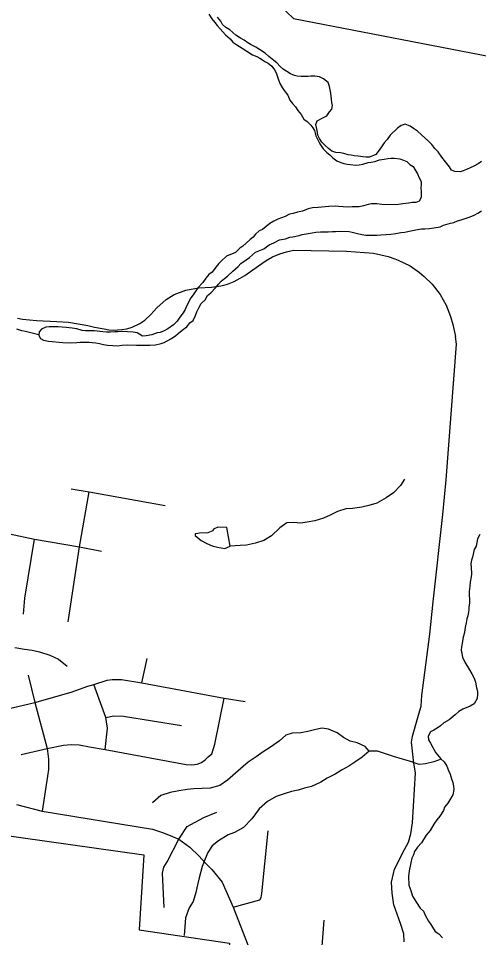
# Model space of a CAD drawing. Extents: x 0 to 69.5, y -4.5 to 22.
# Drawn here: x 6.973 to 7.676, y 16.732 to 18.138 of the extents above; entities that cross this region are included whole.
import ezdxf

# ---------------------------------------------------------------- set-up
doc = ezdxf.new("R2010")
doc.units = 0
for name, color, linetype in [('GM_X_Corporation', 7, 'Continuous'), ('GM_X_County_Road', 7, 'Continuous'), ('GM_X_Major_Lake', 7, 'Continuous'), ('GM_X_Minor_Lake', 7, 'Continuous'), ('GM_X_Minor_River', 7, 'Continuous'), ('GM_X_Township_Subdivision', 7, 'Continuous')]:
    doc.layers.add(name, color=color, linetype=linetype)

msp = doc.modelspace()

# ---------------------------------------------------------------- linework, layer by layer
at = {"layer": 'GM_X_Corporation'}
for points in [[(7.3077, 18.2201), (7.3929, 18.1381), (7.7095, 18.077), (8.1245, 18.1085), (8.1346, 18.0872), (8.143, 18.1109), (8.3567, 18.1294), (8.3818, 18.4437)], [(6.7188, 16.9212), (7.1642, 16.8585), (7.157, 16.7442), (7.2954, 16.7237), (7.2304, 16.1344), (7.1731, 16.1436), (7.1222, 15.6381), (6.9605, 15.6641)]]:
    msp.add_lwpolyline(points, dxfattribs=at)
at = {"layer": 'GM_X_County_Road'}
for points in [[(6.9714, 17.6796), (6.9791, 17.6783), (7.0002, 17.6761), (7.0312, 17.6746), (7.0493, 17.6737), (7.0788, 17.6684), (7.089, 17.666), (7.1038, 17.6631), (7.111, 17.6619), (7.1184, 17.6615), (7.124, 17.6617), (7.1307, 17.6621), (7.1383, 17.6632), (7.1465, 17.6657), (7.1581, 17.6716), (7.1657, 17.6768), (7.175, 17.685), (7.1841, 17.6955), (7.1984, 17.7083), (7.2108, 17.7159), (7.2287, 17.7227), (7.2479, 17.7258), (7.2678, 17.7271), (7.282, 17.7289), (7.2925, 17.7316), (7.3026, 17.7359), (7.3116, 17.7407), (7.3186, 17.7448), (7.3399, 17.7595), (7.3512, 17.768), (7.3612, 17.7733), (7.3723, 17.7778), (7.3822, 17.7811), (7.3933, 17.7834), (7.4743, 17.7821), (7.5152, 17.7789), (7.5381, 17.7738), (7.5481, 17.7702), (7.5532, 17.7685), (7.5713, 17.7596), (7.5857, 17.7497), (7.593, 17.7435), (7.6052, 17.7314), (7.6174, 17.7158), (7.6264, 17.6995), (7.6333, 17.682), (7.6367, 17.6698), (7.6409, 17.6516)], [(7.5624, 16.7257), (7.562, 16.7379), (7.5567, 16.7536), (7.5464, 16.782), (7.5442, 16.7999), (7.5431, 16.817), (7.5478, 16.8366), (7.5626, 16.8667), (7.5689, 16.8779), (7.5727, 16.8907), (7.575, 16.9078), (7.5796, 16.984), (7.5773, 16.9989), (7.5735, 17.0309), (7.5749, 17.0403), (7.579, 17.0547), (7.5865, 17.0795), (7.5882, 17.0863), (7.5894, 17.1026), (7.6016, 17.1962), (7.6066, 17.2458), (7.6216, 17.3793), (7.6266, 17.4325), (7.6421, 17.6401), (7.6409, 17.6516)], [(6.9699, 16.9359), (7.0092, 16.9255), (7.1775, 16.8979), (7.1927, 16.893), (7.2022, 16.8891), (7.2178, 16.8826), (7.2346, 16.8705), (7.2488, 16.8566), (7.2577, 16.8471), (7.2685, 16.8364), (7.2843, 16.8171), (7.301, 16.7785), (7.3601, 16.6267), (7.3727, 16.6042), (7.3995, 16.5753), (7.4151, 16.5637), (7.4292, 16.5535), (7.4458, 16.5454), (7.46, 16.5398), (7.4764, 16.5347), (7.4954, 16.5301), (7.5407, 16.5266)]]:
    msp.add_lwpolyline(points, dxfattribs=at)
at = {"layer": 'GM_X_Major_Lake'}
for points in [[(7.2639, 18.1448), (7.2683, 18.1374), (7.2731, 18.132), (7.2764, 18.1274), (7.2809, 18.122), (7.2891, 18.1131), (7.2965, 18.1068), (7.3006, 18.1018), (7.3066, 18.0979), (7.3148, 18.0924), (7.3216, 18.0881), (7.3306, 18.0822), (7.337, 18.0798), (7.3419, 18.0774), (7.3501, 18.0719), (7.3546, 18.0699), (7.3602, 18.0649), (7.3643, 18.0594), (7.3664, 18.0548), (7.3693, 18.0472), (7.3722, 18.0387), (7.3759, 18.0326), (7.3788, 18.028), (7.3847, 18.0206), (7.3876, 18.0133), (7.3917, 18.0079), (7.3961, 18.0029), (7.3998, 17.9975), (7.405, 17.9913), (7.409, 17.984), (7.4139, 17.9805), (7.4199, 17.9747), (7.4229, 17.971), (7.425, 17.9669), (7.4275, 17.9585), (7.4297, 17.9532), (7.4333, 17.9462), (7.4385, 17.9385), (7.4441, 17.9331), (7.4489, 17.9296), (7.4534, 17.9249), (7.4594, 17.9202), (7.4654, 17.9178), (7.4703, 17.9162), (7.4752, 17.915), (7.4805, 17.9145), (7.4877, 17.9136), (7.4934, 17.9142), (7.4991, 17.9153), (7.5075, 17.9177), (7.5121, 17.9184), (7.5174, 17.9194), (7.5247, 17.9216), (7.5315, 17.9226), (7.5373, 17.9236), (7.5422, 17.9243), (7.5471, 17.9246), (7.5558, 17.9232)], [(7.2957, 18.1205), (7.2897, 18.1241), (7.2848, 18.1287), (7.2819, 18.1341), (7.2771, 18.1399)], [(7.6803, 17.9192), (7.6753, 17.9159), (7.6687, 17.9122), (7.6634, 17.9097), (7.6576, 17.9071), (7.6527, 17.9049), (7.6481, 17.9035), (7.6397, 17.9041), (7.6348, 17.9061), (7.6315, 17.9111), (7.6256, 17.9188), (7.6201, 17.9261), (7.6141, 17.9339), (7.6093, 17.9393), (7.6045, 17.9451), (7.6, 17.9497), (7.5941, 17.9556), (7.5889, 17.9599), (7.5829, 17.9657), (7.5765, 17.9696), (7.5713, 17.9731), (7.5638, 17.9763), (7.5576, 17.9742), (7.5522, 17.9701), (7.541, 17.9593), (7.5363, 17.9529), (7.5317, 17.9477), (7.5289, 17.9432), (7.5242, 17.9368), (7.5188, 17.9301), (7.5092, 17.9261), (7.5043, 17.9258), (7.499, 17.9263), (7.4922, 17.9272), (7.4857, 17.9281), (7.4812, 17.9289), (7.4766, 17.9294), (7.4702, 17.9314), (7.4649, 17.9323), (7.4577, 17.9332), (7.4517, 17.9352), (7.4468, 17.9391), (7.4413, 17.9442), (7.4364, 17.9488), (7.4331, 17.9542), (7.4302, 17.9596), (7.4292, 17.9665), (7.4281, 17.9711), (7.4275, 17.976), (7.4291, 17.9817), (7.4372, 17.9853), (7.4441, 17.989), (7.4484, 17.995), (7.4519, 17.9995), (7.4527, 18.0048), (7.4517, 18.0094), (7.451, 18.0147), (7.4501, 18.0239), (7.4494, 18.0288), (7.4484, 18.0338), (7.4459, 18.0399), (7.4391, 18.0458), (7.4331, 18.0489), (7.4256, 18.0498), (7.4199, 18.05), (7.4149, 18.0493), (7.4047, 18.0495), (7.399, 18.05), (7.3945, 18.0509), (7.3888, 18.0536), (7.3828, 18.0568), (7.3772, 18.0603), (7.3727, 18.0646), (7.3675, 18.07), (7.363, 18.0735), (7.3556, 18.0798), (7.3496, 18.0852), (7.341, 18.0907), (7.3357, 18.0939), (7.3282, 18.0978), (7.3233, 18.1006), (7.3177, 18.1049), (7.3121, 18.1077), (7.305, 18.1124), (7.2957, 18.1205)], [(7.5558, 17.9232), (7.5615, 17.9212), (7.5664, 17.9192), (7.5712, 17.9149), (7.5761, 17.9114), (7.5798, 17.9053), (7.5827, 17.9003), (7.5852, 17.8941), (7.5882, 17.8887), (7.5881, 17.8842), (7.588, 17.8789), (7.5883, 17.8739), (7.5885, 17.8693), (7.5884, 17.8644), (7.5853, 17.8584), (7.5803, 17.8566), (7.575, 17.8563), (7.5689, 17.8557), (7.5605, 17.8547), (7.5506, 17.853), (7.5282, 17.8534), (7.5203, 17.8547), (7.5123, 17.8545), (7.5074, 17.8535), (7.5001, 17.8517), (7.4936, 17.8499), (7.4883, 17.8497), (7.4826, 17.8498), (7.4762, 17.8495), (7.4618, 17.8506), (7.4572, 17.8507), (7.4473, 17.8505), (7.431, 17.8489), (7.4222, 17.8483), (7.4154, 17.8469), (7.4069, 17.8433), (7.3993, 17.8416), (7.3924, 17.8398), (7.3871, 17.8388), (7.3802, 17.8351), (7.3691, 17.8311), (7.363, 17.8278), (7.3572, 17.8245), (7.3456, 17.8153), (7.3407, 17.8131), (7.3352, 17.8082), (7.3317, 17.8034), (7.3267, 17.7997), (7.3209, 17.7941), (7.3159, 17.79), (7.3109, 17.7867), (7.3047, 17.7803), (7.2909, 17.7745), (7.2832, 17.7674), (7.2789, 17.763), (7.2746, 17.7577), (7.2688, 17.7499), (7.2638, 17.7462), (7.2591, 17.7409), (7.2544, 17.7342), (7.247, 17.726), (7.2396, 17.7151), (7.2361, 17.7106), (7.2298, 17.6978), (7.2274, 17.6929), (7.2246, 17.6876), (7.2195, 17.6812), (7.2152, 17.6749), (7.2098, 17.6696), (7.201, 17.6634), (7.1952, 17.66), (7.1895, 17.6579), (7.1849, 17.6572), (7.1765, 17.6543), (7.1677, 17.6526), (7.1624, 17.6523), (7.1542, 17.6574), (7.1481, 17.6583), (7.1394, 17.6585), (7.1322, 17.659), (7.1246, 17.6588), (7.12, 17.6585), (7.1136, 17.6583), (7.1071, 17.6584), (7.1018, 17.6589), (7.0973, 17.6593), (7.0889, 17.6603), (7.0753, 17.6605), (7.07, 17.661), (7.062, 17.6635), (7.0548, 17.6644), (7.0458, 17.6653), (7.0393, 17.6658), (7.0332, 17.6663), (7.0268, 17.6665), (7.0196, 17.6662), (7.0146, 17.6659), (7.0081, 17.663), (7.0042, 17.6586), (7.0038, 17.6532), (7.0063, 17.6486)], [(7.6749, 17.8402), (7.6803, 17.8439)], [(7.0063, 17.6486), (7.0112, 17.6459), (7.0184, 17.6442), (7.0244, 17.6437), (7.0347, 17.6431), (7.0403, 17.6422), (7.0529, 17.642), (7.062, 17.6426), (7.0669, 17.6428), (7.0722, 17.6427), (7.0806, 17.6429), (7.0855, 17.6425), (7.0912, 17.642), (7.0965, 17.6411), (7.1025, 17.6395), (7.109, 17.6382), (7.1169, 17.6377), (7.1238, 17.6375), (7.1314, 17.6381), (7.1397, 17.6387), (7.1534, 17.6384), (7.1583, 17.6383), (7.1655, 17.6382), (7.1735, 17.6384), (7.1823, 17.639), (7.191, 17.6411), (7.1956, 17.6425), (7.2002, 17.6451), (7.2064, 17.6484), (7.2133, 17.6532), (7.2202, 17.6592), (7.2249, 17.6629), (7.2303, 17.6666), (7.2349, 17.6726), (7.2399, 17.6763), (7.2435, 17.6838), (7.2455, 17.6895), (7.2487, 17.6962), (7.2519, 17.7023), (7.258, 17.7079), (7.2616, 17.7142), (7.267, 17.7183), (7.274, 17.7258), (7.2786, 17.7314), (7.2825, 17.7363), (7.2876, 17.7404), (7.2922, 17.7441), (7.3003, 17.7515), (7.3084, 17.7586), (7.3127, 17.7634), (7.3208, 17.769), (7.3258, 17.7723), (7.3351, 17.7805), (7.3427, 17.7834), (7.3477, 17.7859), (7.3558, 17.7919), (7.3631, 17.7951), (7.3719, 17.7995), (7.381, 17.8012), (7.3875, 17.8034), (7.3921, 17.8041), (7.4016, 17.8061), (7.4062, 17.8076), (7.4127, 17.8086), (7.4215, 17.8103), (7.4275, 17.811), (7.4344, 17.8116), (7.4401, 17.8118), (7.4462, 17.8117), (7.453, 17.812), (7.4576, 17.8123), (7.4629, 17.8125), (7.4784, 17.8122), (7.483, 17.8114), (7.4909, 17.8093), (7.4977, 17.8076), (7.5038, 17.8068), (7.5205, 17.8064), (7.5269, 17.8071), (7.5349, 17.8077), (7.5417, 17.8083), (7.5497, 17.8093), (7.557, 17.8106), (7.5634, 17.8113), (7.5699, 17.8127), (7.5776, 17.8144), (7.5825, 17.8155), (7.5886, 17.8161), (7.5939, 17.8164), (7.6011, 17.817), (7.6076, 17.8176), (7.6175, 17.8193), (7.6225, 17.8219), (7.6332, 17.8251), (7.6381, 17.8261), (7.6439, 17.8287), (7.6496, 17.8301), (7.6557, 17.8319), (7.663, 17.8348), (7.6691, 17.8373), (7.6749, 17.8402)]]:
    msp.add_lwpolyline(points, dxfattribs=at)
at = {"layer": 'GM_X_Minor_Lake'}
for points in [[(7.2964, 17.3309), (7.2911, 17.3592), (7.2775, 17.3598), (7.2707, 17.3569), (7.2696, 17.3541), (7.2622, 17.3512), (7.2497, 17.3507), (7.2468, 17.3501), (7.2429, 17.3495), (7.2429, 17.3473), (7.2519, 17.3393), (7.2605, 17.3348), (7.269, 17.3314), (7.2769, 17.3291), (7.2883, 17.3274)], [(7.2883, 17.3274), (7.2964, 17.3309)]]:
    msp.add_lwpolyline(points, dxfattribs=at)
at = {"layer": 'GM_X_Minor_River'}
for points in [[(7.0038, 17.6542), (6.9837, 17.659), (6.9777, 17.6602), (6.9702, 17.663)], [(7.563, 17.4335), (7.5567, 17.4238), (7.5462, 17.4123), (7.5346, 17.4046), (7.5203, 17.3966), (7.5085, 17.393), (7.4978, 17.3903), (7.4833, 17.3887), (7.4734, 17.3882), (7.4604, 17.3839), (7.4492, 17.3781), (7.4388, 17.3738), (7.4258, 17.3696), (7.414, 17.3676), (7.4037, 17.3663), (7.3935, 17.3673), (7.3832, 17.3668), (7.3724, 17.3591), (7.3595, 17.3469), (7.3479, 17.3395), (7.3349, 17.3357), (7.3212, 17.3326), (7.3117, 17.332), (7.2964, 17.3309)], [(7.6778, 17.3487), (7.6745, 17.3419), (7.6723, 17.3309), (7.6695, 17.3257), (7.6669, 17.3143), (7.6653, 17.3094), (7.6644, 17.3037), (7.6646, 17.2984), (7.6651, 17.2885), (7.6646, 17.2839), (7.6632, 17.2759), (7.6627, 17.2695), (7.6617, 17.2615), (7.6615, 17.2554), (7.6621, 17.2501), (7.662, 17.2436), (7.6614, 17.2379), (7.6613, 17.2334), (7.6599, 17.2243), (7.6583, 17.2197), (7.657, 17.2137), (7.6561, 17.2091), (7.6552, 17.2034), (7.6543, 17.1989), (7.6521, 17.1894), (7.6516, 17.1849), (7.6499, 17.1769), (7.6494, 17.1716), (7.6504, 17.1666), (7.6517, 17.1609), (7.6557, 17.1524), (7.6593, 17.1466), (7.6622, 17.1416), (7.6659, 17.1357), (7.6691, 17.1288), (7.6712, 17.123), (7.6729, 17.1142), (7.6743, 17.1092), (7.6745, 17.1043), (7.674, 17.0978), (7.6692, 17.0899), (7.663, 17.0863), (7.6522, 17.0813), (7.6461, 17.078), (7.6402, 17.0729), (7.6309, 17.0651), (7.6232, 17.0604), (7.6181, 17.056), (7.6127, 17.0527), (7.6076, 17.0494), (7.6026, 17.0469), (7.599, 17.0401), (7.5996, 17.0348), (7.6025, 17.0294), (7.6062, 17.0228), (7.6109, 17.0147), (7.6186, 17.0057), (7.6234, 17.001), (7.6274, 16.9944), (7.6303, 16.9875), (7.6324, 16.9821), (7.6349, 16.9748), (7.6367, 16.9694), (7.6377, 16.964), (7.6383, 16.9587), (7.6365, 16.9503), (7.6293, 16.9376), (7.6242, 16.9316), (7.6222, 16.9268), (7.617, 16.9181), (7.6123, 16.9122), (7.6079, 16.9054), (7.602, 16.8961), (7.5961, 16.889), (7.5889, 16.877), (7.5826, 16.8707), (7.5783, 16.864), (7.5766, 16.8587), (7.5742, 16.8535), (7.5725, 16.8467), (7.5699, 16.8342), (7.5689, 16.8254), (7.5696, 16.8121), (7.5725, 16.8044), (7.5753, 16.7955), (7.5811, 16.7859), (7.5869, 16.7769), (7.5921, 16.7726), (7.5946, 16.7664), (7.5993, 16.7572), (7.603, 16.7521), (7.6096, 16.7417), (7.6152, 16.7381)], [(6.9674, 17.1757), (6.9821, 17.1735), (6.9939, 17.1718), (7.0048, 17.1692), (7.0207, 17.164), (7.0338, 17.158), (7.0473, 17.1471)], [(7.5088, 17.0173), (7.5029, 17.0242), (7.4905, 17.0303), (7.4799, 17.0328), (7.4694, 17.038), (7.4597, 17.0455), (7.4469, 17.0511), (7.4363, 17.0525), (7.4253, 17.0497), (7.4153, 17.0473), (7.4042, 17.0453), (7.3909, 17.0449), (7.3814, 17.0417), (7.3716, 17.0332), (7.3581, 17.0232), (7.3469, 17.0163), (7.3361, 17.0085), (7.3241, 17.0005), (7.3125, 16.9909), (7.2923, 16.9731), (7.2803, 16.965), (7.2658, 16.9608), (7.2536, 16.9604), (7.2407, 16.9595), (7.2308, 16.9586), (7.2178, 16.9567), (7.2044, 16.9543), (7.1906, 16.9493), (7.1778, 16.9382)], [(7.6191, 17.0052), (7.6076, 17.0012), (7.595, 16.9977), (7.5851, 16.9971), (7.5704, 17.0021), (7.5598, 17.005), (7.5459, 17.0091), (7.5338, 17.0132), (7.5214, 17.0173), (7.5088, 17.0173), (7.4983, 17.008), (7.4871, 17.0003), (7.4775, 16.9944), (7.4667, 16.9882), (7.4567, 16.982), (7.4444, 16.9762), (7.4347, 16.97), (7.4209, 16.9635), (7.4102, 16.9607), (7.4002, 16.9579), (7.3903, 16.9555), (7.3803, 16.9527), (7.3669, 16.9481), (7.3534, 16.9404), (7.3406, 16.9289), (7.3296, 16.9136), (7.3167, 16.9006), (7.3029, 16.893), (7.2933, 16.8894), (7.2786, 16.8799), (7.2686, 16.8725), (7.2622, 16.8624), (7.2582, 16.8526), (7.2537, 16.8409), (7.2487, 16.8236), (7.2462, 16.813), (7.244, 16.8009), (7.2399, 16.7876), (7.2339, 16.7775), (7.2283, 16.7624), (7.2272, 16.7484), (7.2261, 16.7351)], [(7.6152, 16.7381), (7.6211, 16.7318)]]:
    msp.add_lwpolyline(points, dxfattribs=at)
at = {"layer": 'GM_X_Township_Subdivision'}
for points in [[(7.0485, 17.2149), (7.0662, 17.3297), (7.0806, 17.4141)], [(7.0532, 17.4186), (7.0806, 17.4141), (7.1968, 17.393)], [(6.9592, 17.3497), (6.997, 17.3415), (7.0662, 17.3297), (7.0999, 17.3233)], [(6.9804, 17.227), (6.9825, 17.2513), (6.997, 17.3415)], [(7.1611, 17.1219), (7.1693, 17.1589)], [(6.8079, 17.0668), (6.8559, 17.059), (6.8697, 17.0604), (6.9126, 17.0718), (6.9976, 17.0915), (7.0535, 17.1074), (7.0787, 17.1167), (7.0879, 17.1194), (7.1083, 17.126), (7.1159, 17.1268), (7.1214, 17.127), (7.1302, 17.1268), (7.1611, 17.1219), (7.2871, 17.0984), (7.3191, 17.0935)], [(6.9877, 17.1335), (6.9976, 17.0915), (7.0165, 17.0213), (7.0185, 17.0053), (7.0185, 16.9895), (7.0172, 16.9789), (7.0092, 16.9255)], [(7.1054, 17.0198), (7.1088, 17.0527), (7.1062, 17.0688), (7.0879, 17.1194)], [(6.9769, 17.0121), (7.0165, 17.0213), (7.0417, 17.0264), (7.0532, 17.0274), (7.0657, 17.0268), (7.0811, 17.024), (7.1054, 17.0198), (7.229, 16.9969), (7.2378, 16.9964), (7.2459, 16.9974), (7.2525, 16.9999), (7.2583, 17.0043), (7.2628, 17.0085), (7.2683, 17.0133), (7.2727, 17.0282), (7.2871, 17.0984)], [(7.1062, 17.0688), (7.1183, 17.0716), (7.1334, 17.0707), (7.222, 17.0565)], [(7.1954, 16.778), (7.1927, 16.8309), (7.1949, 16.84), (7.1999, 16.8481), (7.2178, 16.8826), (7.2305, 16.9019), (7.2428, 16.9088), (7.2563, 16.916), (7.2759, 16.924)], [(7.301, 16.7785), (7.3415, 16.7901), (7.3438, 16.7935), (7.3447, 16.7996), (7.3544, 16.8952)], [(7.284, 16.5962), (7.2971, 16.5971), (7.3066, 16.5999), (7.3601, 16.6267), (7.423, 16.6604), (7.4285, 16.6652), (7.4328, 16.6695), (7.4373, 16.7258), (7.4398, 16.7587)]]:
    msp.add_lwpolyline(points, dxfattribs=at)

doc.saveas('drawing.dxf')
